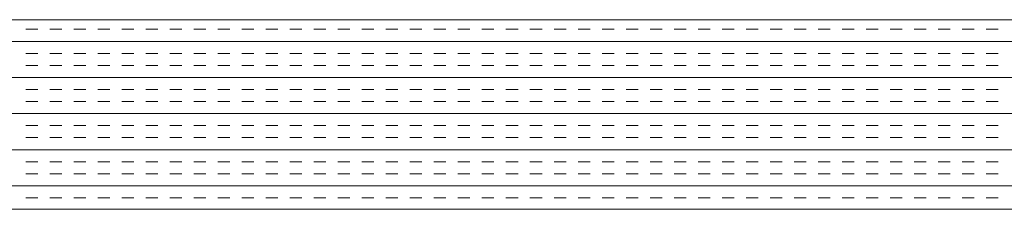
# Model space of a CAD drawing. Extents: x 3940905 to 4145695, y 925352 to 1109797.
# Tile 821 of 1056: x 4040780 to 4041040, y 1099952 to 1100002. Entities that reach past the tile are written whole.
import ezdxf

# ---------------------------------------------------------------- set-up
doc = ezdxf.new("R2010")
doc.units = 0
doc.header["$LTSCALE"] = 750
doc.header["$MEASUREMENT"] = 0
doc.layers.add('CKD Equipments', color=252, linetype='CONTINUOUS', lineweight=0)

msp = doc.modelspace()

# ---------------------------------------------------------------- linework, layer by layer
at = {"layer": 'CKD Equipments'}
for p, q in [((4040574.42, 1100001.64, -7.61), (4041292.42, 1100001.64, -7.61)), ((4040524.42, 1099951.64, -7.61), (4041342.42, 1099951.64, -7.61))]:
    msp.add_line(p, q, dxfattribs=at)
at = {"layer": 'CKD Equipments', "color": 4, "linetype": 'Continuous'}
for p, q in [((4040784.9, 1099999.11, -7.61), (4040781.72, 1099999.11, -7.61)), ((4040791.25, 1099999.11, -7.61), (4040788.07, 1099999.11, -7.61)), ((4040797.6, 1099999.11, -7.61), (4040794.42, 1099999.11, -7.61)), ((4040803.95, 1099999.11, -7.61), (4040800.77, 1099999.11, -7.61)), ((4040810.3, 1099999.11, -7.61), (4040807.12, 1099999.11, -7.61)), ((4040816.65, 1099999.11, -7.61), (4040813.47, 1099999.11, -7.61)), ((4040823, 1099999.11, -7.61), (4040819.82, 1099999.11, -7.61)), ((4040829.35, 1099999.11, -7.61), (4040826.17, 1099999.11, -7.61)), ((4040835.7, 1099999.11, -7.61), (4040832.52, 1099999.11, -7.61)), ((4040842.05, 1099999.11, -7.61), (4040838.87, 1099999.11, -7.61)), ((4040848.4, 1099999.11, -7.61), (4040845.22, 1099999.11, -7.61)), ((4040854.75, 1099999.11, -7.61), (4040851.57, 1099999.11, -7.61)), ((4040861.1, 1099999.11, -7.61), (4040857.92, 1099999.11, -7.61)), ((4040867.45, 1099999.11, -7.61), (4040864.27, 1099999.11, -7.61)), ((4040873.8, 1099999.11, -7.61), (4040870.62, 1099999.11, -7.61)), ((4040880.15, 1099999.11, -7.61), (4040876.97, 1099999.11, -7.61)), ((4040886.5, 1099999.11, -7.61), (4040883.32, 1099999.11, -7.61)), ((4040892.85, 1099999.11, -7.61), (4040889.67, 1099999.11, -7.61)), ((4040899.2, 1099999.11, -7.61), (4040896.02, 1099999.11, -7.61)), ((4040905.55, 1099999.11, -7.61), (4040902.37, 1099999.11, -7.61)), ((4040911.9, 1099999.11, -7.61), (4040908.72, 1099999.11, -7.61)), ((4040918.25, 1099999.11, -7.61), (4040915.07, 1099999.11, -7.61)), ((4040924.6, 1099999.11, -7.61), (4040921.42, 1099999.11, -7.61)), ((4040930.95, 1099999.11, -7.61), (4040927.77, 1099999.11, -7.61)), ((4040937.3, 1099999.11, -7.61), (4040934.12, 1099999.11, -7.61)), ((4040943.65, 1099999.11, -7.61), (4040940.47, 1099999.11, -7.61)), ((4040950, 1099999.11, -7.61), (4040946.82, 1099999.11, -7.61)), ((4040956.35, 1099999.11, -7.61), (4040953.17, 1099999.11, -7.61)), ((4040962.7, 1099999.11, -7.61), (4040959.52, 1099999.11, -7.61)), ((4040969.05, 1099999.11, -7.61), (4040965.87, 1099999.11, -7.61)), ((4040975.4, 1099999.11, -7.61), (4040972.22, 1099999.11, -7.61)), ((4040981.75, 1099999.11, -7.61), (4040978.57, 1099999.11, -7.61)), ((4040988.1, 1099999.11, -7.61), (4040984.92, 1099999.11, -7.61)), ((4040994.45, 1099999.11, -7.61), (4040991.27, 1099999.11, -7.61)), ((4041000.8, 1099999.11, -7.61), (4040997.62, 1099999.11, -7.61)), ((4041007.15, 1099999.11, -7.61), (4041003.97, 1099999.11, -7.61)), ((4041013.5, 1099999.11, -7.61), (4041010.32, 1099999.11, -7.61)), ((4041019.85, 1099999.11, -7.61), (4041016.67, 1099999.11, -7.61)), ((4041026.2, 1099999.11, -7.61), (4041023.02, 1099999.11, -7.61)), ((4041032.55, 1099999.11, -7.61), (4041029.37, 1099999.11, -7.61)), ((4041038.9, 1099999.11, -7.61), (4041035.72, 1099999.11, -7.61)), ((4041342.42, 1099995.93, -7.61), (4040524.42, 1099995.93, -7.61)), ((4040784.9, 1099992.76, -7.61), (4040781.72, 1099992.76, -7.61)), ((4040791.25, 1099992.76, -7.61), (4040788.07, 1099992.76, -7.61)), ((4040797.6, 1099992.76, -7.61), (4040794.42, 1099992.76, -7.61)), ((4040803.95, 1099992.76, -7.61), (4040800.77, 1099992.76, -7.61)), ((4040810.3, 1099992.76, -7.61), (4040807.12, 1099992.76, -7.61)), ((4040816.65, 1099992.76, -7.61), (4040813.47, 1099992.76, -7.61)), ((4040823, 1099992.76, -7.61), (4040819.82, 1099992.76, -7.61)), ((4040829.35, 1099992.76, -7.61), (4040826.17, 1099992.76, -7.61)), ((4040835.7, 1099992.76, -7.61), (4040832.52, 1099992.76, -7.61)), ((4040842.05, 1099992.76, -7.61), (4040838.87, 1099992.76, -7.61)), ((4040848.4, 1099992.76, -7.61), (4040845.22, 1099992.76, -7.61)), ((4040854.75, 1099992.76, -7.61), (4040851.57, 1099992.76, -7.61)), ((4040861.1, 1099992.76, -7.61), (4040857.92, 1099992.76, -7.61)), ((4040867.45, 1099992.76, -7.61), (4040864.27, 1099992.76, -7.61)), ((4040873.8, 1099992.76, -7.61), (4040870.62, 1099992.76, -7.61)), ((4040880.15, 1099992.76, -7.61), (4040876.97, 1099992.76, -7.61)), ((4040886.5, 1099992.76, -7.61), (4040883.32, 1099992.76, -7.61)), ((4040892.85, 1099992.76, -7.61), (4040889.67, 1099992.76, -7.61)), ((4040899.2, 1099992.76, -7.61), (4040896.02, 1099992.76, -7.61)), ((4040905.55, 1099992.76, -7.61), (4040902.37, 1099992.76, -7.61)), ((4040911.9, 1099992.76, -7.61), (4040908.72, 1099992.76, -7.61)), ((4040918.25, 1099992.76, -7.61), (4040915.07, 1099992.76, -7.61)), ((4040924.6, 1099992.76, -7.61), (4040921.42, 1099992.76, -7.61)), ((4040930.95, 1099992.76, -7.61), (4040927.77, 1099992.76, -7.61)), ((4040937.3, 1099992.76, -7.61), (4040934.12, 1099992.76, -7.61)), ((4040943.65, 1099992.76, -7.61), (4040940.47, 1099992.76, -7.61)), ((4040950, 1099992.76, -7.61), (4040946.82, 1099992.76, -7.61)), ((4040956.35, 1099992.76, -7.61), (4040953.17, 1099992.76, -7.61)), ((4040962.7, 1099992.76, -7.61), (4040959.52, 1099992.76, -7.61)), ((4040969.05, 1099992.76, -7.61), (4040965.87, 1099992.76, -7.61)), ((4040975.4, 1099992.76, -7.61), (4040972.22, 1099992.76, -7.61)), ((4040981.75, 1099992.76, -7.61), (4040978.57, 1099992.76, -7.61)), ((4040988.1, 1099992.76, -7.61), (4040984.92, 1099992.76, -7.61)), ((4040994.45, 1099992.76, -7.61), (4040991.27, 1099992.76, -7.61)), ((4041000.8, 1099992.76, -7.61), (4040997.62, 1099992.76, -7.61)), ((4041007.15, 1099992.76, -7.61), (4041003.97, 1099992.76, -7.61)), ((4041013.5, 1099992.76, -7.61), (4041010.32, 1099992.76, -7.61)), ((4041019.85, 1099992.76, -7.61), (4041016.67, 1099992.76, -7.61)), ((4041026.2, 1099992.76, -7.61), (4041023.02, 1099992.76, -7.61)), ((4041032.55, 1099992.76, -7.61), (4041029.37, 1099992.76, -7.61)), ((4041038.9, 1099992.76, -7.61), (4041035.72, 1099992.76, -7.61)), ((4040784.9, 1099989.58, -7.61), (4040781.72, 1099989.58, -7.61)), ((4040791.25, 1099989.58, -7.61), (4040788.07, 1099989.58, -7.61)), ((4040797.6, 1099989.58, -7.61), (4040794.42, 1099989.58, -7.61)), ((4040803.95, 1099989.58, -7.61), (4040800.77, 1099989.58, -7.61)), ((4040810.3, 1099989.58, -7.61), (4040807.12, 1099989.58, -7.61)), ((4040816.65, 1099989.58, -7.61), (4040813.47, 1099989.58, -7.61)), ((4040823, 1099989.58, -7.61), (4040819.82, 1099989.58, -7.61)), ((4040829.35, 1099989.58, -7.61), (4040826.17, 1099989.58, -7.61)), ((4040835.7, 1099989.58, -7.61), (4040832.52, 1099989.58, -7.61)), ((4040842.05, 1099989.58, -7.61), (4040838.87, 1099989.58, -7.61)), ((4040848.4, 1099989.58, -7.61), (4040845.22, 1099989.58, -7.61)), ((4040854.75, 1099989.58, -7.61), (4040851.57, 1099989.58, -7.61)), ((4040861.1, 1099989.58, -7.61), (4040857.92, 1099989.58, -7.61)), ((4040867.45, 1099989.58, -7.61), (4040864.27, 1099989.58, -7.61)), ((4040873.8, 1099989.58, -7.61), (4040870.62, 1099989.58, -7.61)), ((4040880.15, 1099989.58, -7.61), (4040876.97, 1099989.58, -7.61)), ((4040886.5, 1099989.58, -7.61), (4040883.32, 1099989.58, -7.61)), ((4040892.85, 1099989.58, -7.61), (4040889.67, 1099989.58, -7.61)), ((4040899.2, 1099989.58, -7.61), (4040896.02, 1099989.58, -7.61)), ((4040905.55, 1099989.58, -7.61), (4040902.37, 1099989.58, -7.61)), ((4040911.9, 1099989.58, -7.61), (4040908.72, 1099989.58, -7.61)), ((4040918.25, 1099989.58, -7.61), (4040915.07, 1099989.58, -7.61)), ((4040924.6, 1099989.58, -7.61), (4040921.42, 1099989.58, -7.61)), ((4040930.95, 1099989.58, -7.61), (4040927.77, 1099989.58, -7.61)), ((4040937.3, 1099989.58, -7.61), (4040934.12, 1099989.58, -7.61)), ((4040943.65, 1099989.58, -7.61), (4040940.47, 1099989.58, -7.61)), ((4040950, 1099989.58, -7.61), (4040946.82, 1099989.58, -7.61)), ((4040956.35, 1099989.58, -7.61), (4040953.17, 1099989.58, -7.61)), ((4040962.7, 1099989.58, -7.61), (4040959.52, 1099989.58, -7.61)), ((4040969.05, 1099989.58, -7.61), (4040965.87, 1099989.58, -7.61)), ((4040975.4, 1099989.58, -7.61), (4040972.22, 1099989.58, -7.61)), ((4040981.75, 1099989.58, -7.61), (4040978.57, 1099989.58, -7.61)), ((4040988.1, 1099989.58, -7.61), (4040984.92, 1099989.58, -7.61)), ((4040994.45, 1099989.58, -7.61), (4040991.27, 1099989.58, -7.61)), ((4041000.8, 1099989.58, -7.61), (4040997.62, 1099989.58, -7.61)), ((4041007.15, 1099989.58, -7.61), (4041003.97, 1099989.58, -7.61)), ((4041013.5, 1099989.58, -7.61), (4041010.32, 1099989.58, -7.61)), ((4041019.85, 1099989.58, -7.61), (4041016.67, 1099989.58, -7.61)), ((4041026.2, 1099989.58, -7.61), (4041023.02, 1099989.58, -7.61)), ((4041032.55, 1099989.58, -7.61), (4041029.37, 1099989.58, -7.61)), ((4041038.9, 1099989.58, -7.61), (4041035.72, 1099989.58, -7.61)), ((4041342.42, 1099986.41, -7.61), (4040524.42, 1099986.41, -7.61)), ((4040784.9, 1099983.23, -7.61), (4040781.72, 1099983.23, -7.61)), ((4040791.25, 1099983.23, -7.61), (4040788.07, 1099983.23, -7.61)), ((4040797.6, 1099983.23, -7.61), (4040794.42, 1099983.23, -7.61)), ((4040803.95, 1099983.23, -7.61), (4040800.77, 1099983.23, -7.61)), ((4040810.3, 1099983.23, -7.61), (4040807.12, 1099983.23, -7.61)), ((4040816.65, 1099983.23, -7.61), (4040813.47, 1099983.23, -7.61)), ((4040823, 1099983.23, -7.61), (4040819.82, 1099983.23, -7.61)), ((4040829.35, 1099983.23, -7.61), (4040826.17, 1099983.23, -7.61)), ((4040835.7, 1099983.23, -7.61), (4040832.52, 1099983.23, -7.61)), ((4040842.05, 1099983.23, -7.61), (4040838.87, 1099983.23, -7.61)), ((4040848.4, 1099983.23, -7.61), (4040845.22, 1099983.23, -7.61)), ((4040854.75, 1099983.23, -7.61), (4040851.57, 1099983.23, -7.61)), ((4040861.1, 1099983.23, -7.61), (4040857.92, 1099983.23, -7.61)), ((4040867.45, 1099983.23, -7.61), (4040864.27, 1099983.23, -7.61)), ((4040873.8, 1099983.23, -7.61), (4040870.62, 1099983.23, -7.61)), ((4040880.15, 1099983.23, -7.61), (4040876.97, 1099983.23, -7.61)), ((4040886.5, 1099983.23, -7.61), (4040883.32, 1099983.23, -7.61)), ((4040892.85, 1099983.23, -7.61), (4040889.67, 1099983.23, -7.61)), ((4040899.2, 1099983.23, -7.61), (4040896.02, 1099983.23, -7.61)), ((4040905.55, 1099983.23, -7.61), (4040902.37, 1099983.23, -7.61)), ((4040911.9, 1099983.23, -7.61), (4040908.72, 1099983.23, -7.61)), ((4040918.25, 1099983.23, -7.61), (4040915.07, 1099983.23, -7.61)), ((4040924.6, 1099983.23, -7.61), (4040921.42, 1099983.23, -7.61)), ((4040930.95, 1099983.23, -7.61), (4040927.77, 1099983.23, -7.61)), ((4040937.3, 1099983.23, -7.61), (4040934.12, 1099983.23, -7.61)), ((4040943.65, 1099983.23, -7.61), (4040940.47, 1099983.23, -7.61)), ((4040950, 1099983.23, -7.61), (4040946.82, 1099983.23, -7.61)), ((4040956.35, 1099983.23, -7.61), (4040953.17, 1099983.23, -7.61)), ((4040962.7, 1099983.23, -7.61), (4040959.52, 1099983.23, -7.61)), ((4040969.05, 1099983.23, -7.61), (4040965.87, 1099983.23, -7.61)), ((4040975.4, 1099983.23, -7.61), (4040972.22, 1099983.23, -7.61)), ((4040981.75, 1099983.23, -7.61), (4040978.57, 1099983.23, -7.61)), ((4040988.1, 1099983.23, -7.61), (4040984.92, 1099983.23, -7.61)), ((4040994.45, 1099983.23, -7.61), (4040991.27, 1099983.23, -7.61)), ((4041000.8, 1099983.23, -7.61), (4040997.62, 1099983.23, -7.61)), ((4041007.15, 1099983.23, -7.61), (4041003.97, 1099983.23, -7.61)), ((4041013.5, 1099983.23, -7.61), (4041010.32, 1099983.23, -7.61)), ((4041019.85, 1099983.23, -7.61), (4041016.67, 1099983.23, -7.61)), ((4041026.2, 1099983.23, -7.61), (4041023.02, 1099983.23, -7.61)), ((4041032.55, 1099983.23, -7.61), (4041029.37, 1099983.23, -7.61)), ((4041038.9, 1099983.23, -7.61), (4041035.72, 1099983.23, -7.61)), ((4040784.9, 1099980.06, -7.61), (4040781.72, 1099980.06, -7.61)), ((4040791.25, 1099980.06, -7.61), (4040788.07, 1099980.06, -7.61)), ((4040797.6, 1099980.06, -7.61), (4040794.42, 1099980.06, -7.61)), ((4040803.95, 1099980.06, -7.61), (4040800.77, 1099980.06, -7.61)), ((4040810.3, 1099980.06, -7.61), (4040807.12, 1099980.06, -7.61)), ((4040816.65, 1099980.06, -7.61), (4040813.47, 1099980.06, -7.61)), ((4040823, 1099980.06, -7.61), (4040819.82, 1099980.06, -7.61)), ((4040829.35, 1099980.06, -7.61), (4040826.17, 1099980.06, -7.61)), ((4040835.7, 1099980.06, -7.61), (4040832.52, 1099980.06, -7.61)), ((4040842.05, 1099980.06, -7.61), (4040838.87, 1099980.06, -7.61)), ((4040848.4, 1099980.06, -7.61), (4040845.22, 1099980.06, -7.61)), ((4040854.75, 1099980.06, -7.61), (4040851.57, 1099980.06, -7.61)), ((4040861.1, 1099980.06, -7.61), (4040857.92, 1099980.06, -7.61)), ((4040867.45, 1099980.06, -7.61), (4040864.27, 1099980.06, -7.61)), ((4040873.8, 1099980.06, -7.61), (4040870.62, 1099980.06, -7.61)), ((4040880.15, 1099980.06, -7.61), (4040876.97, 1099980.06, -7.61)), ((4040886.5, 1099980.06, -7.61), (4040883.32, 1099980.06, -7.61)), ((4040892.85, 1099980.06, -7.61), (4040889.67, 1099980.06, -7.61)), ((4040899.2, 1099980.06, -7.61), (4040896.02, 1099980.06, -7.61)), ((4040905.55, 1099980.06, -7.61), (4040902.37, 1099980.06, -7.61)), ((4040911.9, 1099980.06, -7.61), (4040908.72, 1099980.06, -7.61)), ((4040918.25, 1099980.06, -7.61), (4040915.07, 1099980.06, -7.61)), ((4040924.6, 1099980.06, -7.61), (4040921.42, 1099980.06, -7.61)), ((4040930.95, 1099980.06, -7.61), (4040927.77, 1099980.06, -7.61)), ((4040937.3, 1099980.06, -7.61), (4040934.12, 1099980.06, -7.61)), ((4040943.65, 1099980.06, -7.61), (4040940.47, 1099980.06, -7.61)), ((4040950, 1099980.06, -7.61), (4040946.82, 1099980.06, -7.61)), ((4040956.35, 1099980.06, -7.61), (4040953.17, 1099980.06, -7.61)), ((4040962.7, 1099980.06, -7.61), (4040959.52, 1099980.06, -7.61)), ((4040969.05, 1099980.06, -7.61), (4040965.87, 1099980.06, -7.61)), ((4040975.4, 1099980.06, -7.61), (4040972.22, 1099980.06, -7.61)), ((4040981.75, 1099980.06, -7.61), (4040978.57, 1099980.06, -7.61)), ((4040988.1, 1099980.06, -7.61), (4040984.92, 1099980.06, -7.61)), ((4040994.45, 1099980.06, -7.61), (4040991.27, 1099980.06, -7.61)), ((4041000.8, 1099980.06, -7.61), (4040997.62, 1099980.06, -7.61)), ((4041007.15, 1099980.06, -7.61), (4041003.97, 1099980.06, -7.61)), ((4041013.5, 1099980.06, -7.61), (4041010.32, 1099980.06, -7.61)), ((4041019.85, 1099980.06, -7.61), (4041016.67, 1099980.06, -7.61)), ((4041026.2, 1099980.06, -7.61), (4041023.02, 1099980.06, -7.61)), ((4041032.55, 1099980.06, -7.61), (4041029.37, 1099980.06, -7.61)), ((4041038.9, 1099980.06, -7.61), (4041035.72, 1099980.06, -7.61)), ((4041342.42, 1099976.88, -7.61), (4040524.42, 1099976.88, -7.61)), ((4040784.9, 1099973.71, -7.61), (4040781.72, 1099973.71, -7.61)), ((4040791.25, 1099973.71, -7.61), (4040788.07, 1099973.71, -7.61)), ((4040797.6, 1099973.71, -7.61), (4040794.42, 1099973.71, -7.61)), ((4040803.95, 1099973.71, -7.61), (4040800.77, 1099973.71, -7.61)), ((4040810.3, 1099973.71, -7.61), (4040807.12, 1099973.71, -7.61)), ((4040816.65, 1099973.71, -7.61), (4040813.47, 1099973.71, -7.61)), ((4040823, 1099973.71, -7.61), (4040819.82, 1099973.71, -7.61)), ((4040829.35, 1099973.71, -7.61), (4040826.17, 1099973.71, -7.61)), ((4040835.7, 1099973.71, -7.61), (4040832.52, 1099973.71, -7.61)), ((4040842.05, 1099973.71, -7.61), (4040838.87, 1099973.71, -7.61)), ((4040848.4, 1099973.71, -7.61), (4040845.22, 1099973.71, -7.61)), ((4040854.75, 1099973.71, -7.61), (4040851.57, 1099973.71, -7.61)), ((4040861.1, 1099973.71, -7.61), (4040857.92, 1099973.71, -7.61)), ((4040867.45, 1099973.71, -7.61), (4040864.27, 1099973.71, -7.61)), ((4040873.8, 1099973.71, -7.61), (4040870.62, 1099973.71, -7.61)), ((4040880.15, 1099973.71, -7.61), (4040876.97, 1099973.71, -7.61)), ((4040886.5, 1099973.71, -7.61), (4040883.32, 1099973.71, -7.61)), ((4040892.85, 1099973.71, -7.61), (4040889.67, 1099973.71, -7.61)), ((4040899.2, 1099973.71, -7.61), (4040896.02, 1099973.71, -7.61)), ((4040905.55, 1099973.71, -7.61), (4040902.37, 1099973.71, -7.61)), ((4040911.9, 1099973.71, -7.61), (4040908.72, 1099973.71, -7.61)), ((4040918.25, 1099973.71, -7.61), (4040915.07, 1099973.71, -7.61)), ((4040924.6, 1099973.71, -7.61), (4040921.42, 1099973.71, -7.61)), ((4040930.95, 1099973.71, -7.61), (4040927.77, 1099973.71, -7.61)), ((4040937.3, 1099973.71, -7.61), (4040934.12, 1099973.71, -7.61)), ((4040943.65, 1099973.71, -7.61), (4040940.47, 1099973.71, -7.61)), ((4040950, 1099973.71, -7.61), (4040946.82, 1099973.71, -7.61)), ((4040956.35, 1099973.71, -7.61), (4040953.17, 1099973.71, -7.61)), ((4040962.7, 1099973.71, -7.61), (4040959.52, 1099973.71, -7.61)), ((4040969.05, 1099973.71, -7.61), (4040965.87, 1099973.71, -7.61)), ((4040975.4, 1099973.71, -7.61), (4040972.22, 1099973.71, -7.61)), ((4040981.75, 1099973.71, -7.61), (4040978.57, 1099973.71, -7.61)), ((4040988.1, 1099973.71, -7.61), (4040984.92, 1099973.71, -7.61)), ((4040994.45, 1099973.71, -7.61), (4040991.27, 1099973.71, -7.61)), ((4041000.8, 1099973.71, -7.61), (4040997.62, 1099973.71, -7.61)), ((4041007.15, 1099973.71, -7.61), (4041003.97, 1099973.71, -7.61)), ((4041013.5, 1099973.71, -7.61), (4041010.32, 1099973.71, -7.61)), ((4041019.85, 1099973.71, -7.61), (4041016.67, 1099973.71, -7.61)), ((4041026.2, 1099973.71, -7.61), (4041023.02, 1099973.71, -7.61)), ((4041032.55, 1099973.71, -7.61), (4041029.37, 1099973.71, -7.61)), ((4041038.9, 1099973.71, -7.61), (4041035.72, 1099973.71, -7.61)), ((4040784.9, 1099970.53, -7.61), (4040781.72, 1099970.53, -7.61)), ((4040791.25, 1099970.53, -7.61), (4040788.07, 1099970.53, -7.61)), ((4040797.6, 1099970.53, -7.61), (4040794.42, 1099970.53, -7.61)), ((4040803.95, 1099970.53, -7.61), (4040800.77, 1099970.53, -7.61)), ((4040810.3, 1099970.53, -7.61), (4040807.12, 1099970.53, -7.61)), ((4040816.65, 1099970.53, -7.61), (4040813.47, 1099970.53, -7.61)), ((4040823, 1099970.53, -7.61), (4040819.82, 1099970.53, -7.61)), ((4040829.35, 1099970.53, -7.61), (4040826.17, 1099970.53, -7.61)), ((4040835.7, 1099970.53, -7.61), (4040832.52, 1099970.53, -7.61)), ((4040842.05, 1099970.53, -7.61), (4040838.87, 1099970.53, -7.61)), ((4040848.4, 1099970.53, -7.61), (4040845.22, 1099970.53, -7.61)), ((4040854.75, 1099970.53, -7.61), (4040851.57, 1099970.53, -7.61)), ((4040861.1, 1099970.53, -7.61), (4040857.92, 1099970.53, -7.61)), ((4040867.45, 1099970.53, -7.61), (4040864.27, 1099970.53, -7.61)), ((4040873.8, 1099970.53, -7.61), (4040870.62, 1099970.53, -7.61)), ((4040880.15, 1099970.53, -7.61), (4040876.97, 1099970.53, -7.61)), ((4040886.5, 1099970.53, -7.61), (4040883.32, 1099970.53, -7.61)), ((4040892.85, 1099970.53, -7.61), (4040889.67, 1099970.53, -7.61)), ((4040899.2, 1099970.53, -7.61), (4040896.02, 1099970.53, -7.61)), ((4040905.55, 1099970.53, -7.61), (4040902.37, 1099970.53, -7.61)), ((4040911.9, 1099970.53, -7.61), (4040908.72, 1099970.53, -7.61)), ((4040918.25, 1099970.53, -7.61), (4040915.07, 1099970.53, -7.61)), ((4040924.6, 1099970.53, -7.61), (4040921.42, 1099970.53, -7.61)), ((4040930.95, 1099970.53, -7.61), (4040927.77, 1099970.53, -7.61)), ((4040937.3, 1099970.53, -7.61), (4040934.12, 1099970.53, -7.61)), ((4040943.65, 1099970.53, -7.61), (4040940.47, 1099970.53, -7.61)), ((4040950, 1099970.53, -7.61), (4040946.82, 1099970.53, -7.61)), ((4040956.35, 1099970.53, -7.61), (4040953.17, 1099970.53, -7.61)), ((4040962.7, 1099970.53, -7.61), (4040959.52, 1099970.53, -7.61)), ((4040969.05, 1099970.53, -7.61), (4040965.87, 1099970.53, -7.61)), ((4040975.4, 1099970.53, -7.61), (4040972.22, 1099970.53, -7.61)), ((4040981.75, 1099970.53, -7.61), (4040978.57, 1099970.53, -7.61)), ((4040988.1, 1099970.53, -7.61), (4040984.92, 1099970.53, -7.61)), ((4040994.45, 1099970.53, -7.61), (4040991.27, 1099970.53, -7.61)), ((4041000.8, 1099970.53, -7.61), (4040997.62, 1099970.53, -7.61)), ((4041007.15, 1099970.53, -7.61), (4041003.97, 1099970.53, -7.61)), ((4041013.5, 1099970.53, -7.61), (4041010.32, 1099970.53, -7.61)), ((4041019.85, 1099970.53, -7.61), (4041016.67, 1099970.53, -7.61)), ((4041026.2, 1099970.53, -7.61), (4041023.02, 1099970.53, -7.61)), ((4041032.55, 1099970.53, -7.61), (4041029.37, 1099970.53, -7.61)), ((4041038.9, 1099970.53, -7.61), (4041035.72, 1099970.53, -7.61)), ((4041342.42, 1099967.36, -7.61), (4040524.42, 1099967.36, -7.61)), ((4040784.9, 1099964.18, -7.61), (4040781.72, 1099964.18, -7.61)), ((4040791.25, 1099964.18, -7.61), (4040788.07, 1099964.18, -7.61)), ((4040797.6, 1099964.18, -7.61), (4040794.42, 1099964.18, -7.61)), ((4040803.95, 1099964.18, -7.61), (4040800.77, 1099964.18, -7.61)), ((4040810.3, 1099964.18, -7.61), (4040807.12, 1099964.18, -7.61)), ((4040816.65, 1099964.18, -7.61), (4040813.47, 1099964.18, -7.61)), ((4040823, 1099964.18, -7.61), (4040819.82, 1099964.18, -7.61)), ((4040829.35, 1099964.18, -7.61), (4040826.17, 1099964.18, -7.61)), ((4040835.7, 1099964.18, -7.61), (4040832.52, 1099964.18, -7.61)), ((4040842.05, 1099964.18, -7.61), (4040838.87, 1099964.18, -7.61)), ((4040848.4, 1099964.18, -7.61), (4040845.22, 1099964.18, -7.61)), ((4040854.75, 1099964.18, -7.61), (4040851.57, 1099964.18, -7.61)), ((4040861.1, 1099964.18, -7.61), (4040857.92, 1099964.18, -7.61)), ((4040867.45, 1099964.18, -7.61), (4040864.27, 1099964.18, -7.61)), ((4040873.8, 1099964.18, -7.61), (4040870.62, 1099964.18, -7.61)), ((4040880.15, 1099964.18, -7.61), (4040876.97, 1099964.18, -7.61)), ((4040886.5, 1099964.18, -7.61), (4040883.32, 1099964.18, -7.61)), ((4040892.85, 1099964.18, -7.61), (4040889.67, 1099964.18, -7.61)), ((4040899.2, 1099964.18, -7.61), (4040896.02, 1099964.18, -7.61)), ((4040905.55, 1099964.18, -7.61), (4040902.37, 1099964.18, -7.61)), ((4040911.9, 1099964.18, -7.61), (4040908.72, 1099964.18, -7.61)), ((4040918.25, 1099964.18, -7.61), (4040915.07, 1099964.18, -7.61)), ((4040924.6, 1099964.18, -7.61), (4040921.42, 1099964.18, -7.61)), ((4040930.95, 1099964.18, -7.61), (4040927.77, 1099964.18, -7.61)), ((4040937.3, 1099964.18, -7.61), (4040934.12, 1099964.18, -7.61)), ((4040943.65, 1099964.18, -7.61), (4040940.47, 1099964.18, -7.61)), ((4040950, 1099964.18, -7.61), (4040946.82, 1099964.18, -7.61)), ((4040956.35, 1099964.18, -7.61), (4040953.17, 1099964.18, -7.61)), ((4040962.7, 1099964.18, -7.61), (4040959.52, 1099964.18, -7.61)), ((4040969.05, 1099964.18, -7.61), (4040965.87, 1099964.18, -7.61)), ((4040975.4, 1099964.18, -7.61), (4040972.22, 1099964.18, -7.61)), ((4040981.75, 1099964.18, -7.61), (4040978.57, 1099964.18, -7.61)), ((4040988.1, 1099964.18, -7.61), (4040984.92, 1099964.18, -7.61)), ((4040994.45, 1099964.18, -7.61), (4040991.27, 1099964.18, -7.61)), ((4041000.8, 1099964.18, -7.61), (4040997.62, 1099964.18, -7.61)), ((4041007.15, 1099964.18, -7.61), (4041003.97, 1099964.18, -7.61)), ((4041013.5, 1099964.18, -7.61), (4041010.32, 1099964.18, -7.61)), ((4041019.85, 1099964.18, -7.61), (4041016.67, 1099964.18, -7.61)), ((4041026.2, 1099964.18, -7.61), (4041023.02, 1099964.18, -7.61)), ((4041032.55, 1099964.18, -7.61), (4041029.37, 1099964.18, -7.61)), ((4041038.9, 1099964.18, -7.61), (4041035.72, 1099964.18, -7.61)), ((4040784.9, 1099961.01, -7.61), (4040781.72, 1099961.01, -7.61)), ((4040791.25, 1099961.01, -7.61), (4040788.07, 1099961.01, -7.61)), ((4040797.6, 1099961.01, -7.61), (4040794.42, 1099961.01, -7.61)), ((4040803.95, 1099961.01, -7.61), (4040800.77, 1099961.01, -7.61)), ((4040810.3, 1099961.01, -7.61), (4040807.12, 1099961.01, -7.61)), ((4040816.65, 1099961.01, -7.61), (4040813.47, 1099961.01, -7.61)), ((4040823, 1099961.01, -7.61), (4040819.82, 1099961.01, -7.61)), ((4040829.35, 1099961.01, -7.61), (4040826.17, 1099961.01, -7.61)), ((4040835.7, 1099961.01, -7.61), (4040832.52, 1099961.01, -7.61)), ((4040842.05, 1099961.01, -7.61), (4040838.87, 1099961.01, -7.61)), ((4040848.4, 1099961.01, -7.61), (4040845.22, 1099961.01, -7.61)), ((4040854.75, 1099961.01, -7.61), (4040851.57, 1099961.01, -7.61)), ((4040861.1, 1099961.01, -7.61), (4040857.92, 1099961.01, -7.61)), ((4040867.45, 1099961.01, -7.61), (4040864.27, 1099961.01, -7.61)), ((4040873.8, 1099961.01, -7.61), (4040870.62, 1099961.01, -7.61)), ((4040880.15, 1099961.01, -7.61), (4040876.97, 1099961.01, -7.61)), ((4040886.5, 1099961.01, -7.61), (4040883.32, 1099961.01, -7.61)), ((4040892.85, 1099961.01, -7.61), (4040889.67, 1099961.01, -7.61)), ((4040899.2, 1099961.01, -7.61), (4040896.02, 1099961.01, -7.61)), ((4040905.55, 1099961.01, -7.61), (4040902.37, 1099961.01, -7.61)), ((4040911.9, 1099961.01, -7.61), (4040908.72, 1099961.01, -7.61)), ((4040918.25, 1099961.01, -7.61), (4040915.07, 1099961.01, -7.61)), ((4040924.6, 1099961.01, -7.61), (4040921.42, 1099961.01, -7.61)), ((4040930.95, 1099961.01, -7.61), (4040927.77, 1099961.01, -7.61)), ((4040937.3, 1099961.01, -7.61), (4040934.12, 1099961.01, -7.61)), ((4040943.65, 1099961.01, -7.61), (4040940.47, 1099961.01, -7.61)), ((4040950, 1099961.01, -7.61), (4040946.82, 1099961.01, -7.61)), ((4040956.35, 1099961.01, -7.61), (4040953.17, 1099961.01, -7.61)), ((4040962.7, 1099961.01, -7.61), (4040959.52, 1099961.01, -7.61)), ((4040969.05, 1099961.01, -7.61), (4040965.87, 1099961.01, -7.61)), ((4040975.4, 1099961.01, -7.61), (4040972.22, 1099961.01, -7.61)), ((4040981.75, 1099961.01, -7.61), (4040978.57, 1099961.01, -7.61)), ((4040988.1, 1099961.01, -7.61), (4040984.92, 1099961.01, -7.61)), ((4040994.45, 1099961.01, -7.61), (4040991.27, 1099961.01, -7.61)), ((4041000.8, 1099961.01, -7.61), (4040997.62, 1099961.01, -7.61)), ((4041007.15, 1099961.01, -7.61), (4041003.97, 1099961.01, -7.61)), ((4041013.5, 1099961.01, -7.61), (4041010.32, 1099961.01, -7.61)), ((4041019.85, 1099961.01, -7.61), (4041016.67, 1099961.01, -7.61)), ((4041026.2, 1099961.01, -7.61), (4041023.02, 1099961.01, -7.61)), ((4041032.55, 1099961.01, -7.61), (4041029.37, 1099961.01, -7.61)), ((4041038.9, 1099961.01, -7.61), (4041035.72, 1099961.01, -7.61)), ((4041342.42, 1099957.83, -7.61), (4040524.42, 1099957.83, -7.61)), ((4040784.9, 1099954.66, -7.61), (4040781.72, 1099954.66, -7.61)), ((4040791.25, 1099954.66, -7.61), (4040788.07, 1099954.66, -7.61)), ((4040797.6, 1099954.66, -7.61), (4040794.42, 1099954.66, -7.61)), ((4040803.95, 1099954.66, -7.61), (4040800.77, 1099954.66, -7.61)), ((4040810.3, 1099954.66, -7.61), (4040807.12, 1099954.66, -7.61)), ((4040816.65, 1099954.66, -7.61), (4040813.47, 1099954.66, -7.61)), ((4040823, 1099954.66, -7.61), (4040819.82, 1099954.66, -7.61)), ((4040829.35, 1099954.66, -7.61), (4040826.17, 1099954.66, -7.61)), ((4040835.7, 1099954.66, -7.61), (4040832.52, 1099954.66, -7.61)), ((4040842.05, 1099954.66, -7.61), (4040838.87, 1099954.66, -7.61)), ((4040848.4, 1099954.66, -7.61), (4040845.22, 1099954.66, -7.61)), ((4040854.75, 1099954.66, -7.61), (4040851.57, 1099954.66, -7.61)), ((4040861.1, 1099954.66, -7.61), (4040857.92, 1099954.66, -7.61)), ((4040867.45, 1099954.66, -7.61), (4040864.27, 1099954.66, -7.61)), ((4040873.8, 1099954.66, -7.61), (4040870.62, 1099954.66, -7.61)), ((4040880.15, 1099954.66, -7.61), (4040876.97, 1099954.66, -7.61)), ((4040886.5, 1099954.66, -7.61), (4040883.32, 1099954.66, -7.61)), ((4040892.85, 1099954.66, -7.61), (4040889.67, 1099954.66, -7.61)), ((4040899.2, 1099954.66, -7.61), (4040896.02, 1099954.66, -7.61)), ((4040905.55, 1099954.66, -7.61), (4040902.37, 1099954.66, -7.61)), ((4040911.9, 1099954.66, -7.61), (4040908.72, 1099954.66, -7.61)), ((4040918.25, 1099954.66, -7.61), (4040915.07, 1099954.66, -7.61)), ((4040924.6, 1099954.66, -7.61), (4040921.42, 1099954.66, -7.61)), ((4040930.95, 1099954.66, -7.61), (4040927.77, 1099954.66, -7.61)), ((4040937.3, 1099954.66, -7.61), (4040934.12, 1099954.66, -7.61)), ((4040943.65, 1099954.66, -7.61), (4040940.47, 1099954.66, -7.61)), ((4040950, 1099954.66, -7.61), (4040946.82, 1099954.66, -7.61)), ((4040956.35, 1099954.66, -7.61), (4040953.17, 1099954.66, -7.61)), ((4040962.7, 1099954.66, -7.61), (4040959.52, 1099954.66, -7.61)), ((4040969.05, 1099954.66, -7.61), (4040965.87, 1099954.66, -7.61)), ((4040975.4, 1099954.66, -7.61), (4040972.22, 1099954.66, -7.61)), ((4040981.75, 1099954.66, -7.61), (4040978.57, 1099954.66, -7.61)), ((4040988.1, 1099954.66, -7.61), (4040984.92, 1099954.66, -7.61)), ((4040994.45, 1099954.66, -7.61), (4040991.27, 1099954.66, -7.61)), ((4041000.8, 1099954.66, -7.61), (4040997.62, 1099954.66, -7.61)), ((4041007.15, 1099954.66, -7.61), (4041003.97, 1099954.66, -7.61)), ((4041013.5, 1099954.66, -7.61), (4041010.32, 1099954.66, -7.61)), ((4041019.85, 1099954.66, -7.61), (4041016.67, 1099954.66, -7.61)), ((4041026.2, 1099954.66, -7.61), (4041023.02, 1099954.66, -7.61)), ((4041032.55, 1099954.66, -7.61), (4041029.37, 1099954.66, -7.61)), ((4041038.9, 1099954.66, -7.61), (4041035.72, 1099954.66, -7.61))]:
    msp.add_line(p, q, dxfattribs=at)

doc.saveas('drawing.dxf')
